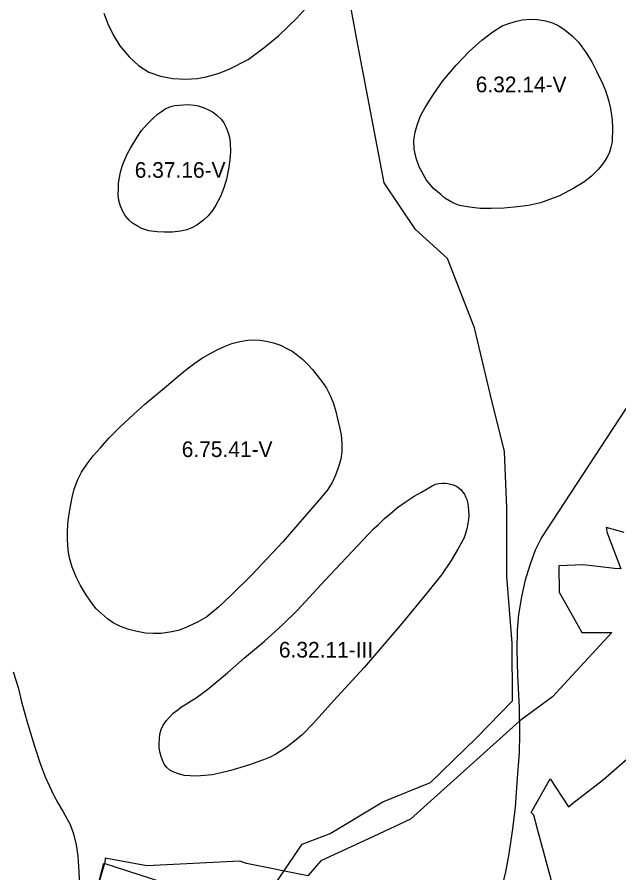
# Model space of a CAD drawing. Extents: x -555156 to -540209, y -1046851 to -1035695.
# Drawn here: x -544168 to -543783, y -1041952 to -1041405 of the extents above; entities that cross this region are included whole.
import ezdxf

# ---------------------------------------------------------------- set-up
doc = ezdxf.new("R2010")
doc.units = 0
for name, color, linetype in [('Vrstva 12', 7, 'Continuous'), ('Vrstva 27', 7, 'Continuous'), ('Vrstva 28', 7, 'Continuous'), ('Vrstva 29', 7, 'Continuous')]:
    doc.layers.add(name, color=color, linetype=linetype)

msp = doc.modelspace()

# ---------------------------------------------------------------- linework, layer by layer
at = {"layer": 'Vrstva 12'}
for points in [[(-543779.81, -1041734.58), (-543791.470004, -1041731.470666), (-543790.65, -1041734.76), (-543782.07, -1041757.89), (-543786.06, -1041757.69), (-543805.88, -1041755.36), (-543821.63, -1041755.84), (-543821.34, -1041772.73), (-543809.37, -1041794.19), (-543806.93, -1041798.56), (-543787.72, -1041798.52), (-543825.76, -1041839.64), (-543846.62, -1041854.97), (-543907.81, -1041910.1), (-543916.37, -1041917.82), (-543940.05, -1041928.83), (-543973.7, -1041944.46), (-543979.22, -1041950.95), (-543981.92, -1041954.13), (-544021.05, -1041946.14), (-544025.43, -1041944.58), (-544084.78, -1041947.74), (-544111.4, -1041942.73), (-544111.61, -1041945.51), (-544130.11, -1042008.16)], [(-543825.08, -1041962.04), (-543835.15, -1041924.24), (-543837.53, -1041915.32), (-543839.22, -1041913.48), (-543827.25, -1041892), (-543815.52, -1041909.95), (-543812.59, -1041907.65), (-543810.7, -1041906.17), (-543793.18, -1041892.41), (-543769.37, -1041871.77)]]:
    msp.add_lwpolyline(points, dxfattribs=at)
at = {"layer": 'Vrstva 28'}
for points in [[(-544112.32, -1041402.6), (-544109.78, -1041409.38), (-544106.39, -1041416.53), (-544102.03, -1041423.44), (-544096.09, -1041430.46), (-544090.16, -1041436.04), (-544083.62, -1041440.28), (-544076.11, -1041442.95), (-544068.24, -1041444.4), (-544059.88, -1041444.88), (-544052.74, -1041444.4), (-544046.8, -1041443.31), (-544039.17, -1041441.25), (-544032.15, -1041438.34), (-544020.04, -1041432.16), (-544009.99, -1041424.77), (-544000.66, -1041417.14), (-543988.91, -1041405.75), (-543979.47, -1041395.2)], [(-543835.22, -1041406.61), (-543830.03, -1041407.44), (-543825.74, -1041408.83), (-543821.65, -1041410.83), (-543817.5, -1041413.47), (-543813.07, -1041417.14), (-543808.99, -1041421.22), (-543804.08, -1041428.01), (-543800.62, -1041433.68), (-543797.64, -1041439.78), (-543793.7, -1041447.6), (-543791.86, -1041452.17), (-543789.79, -1041458.33), (-543788.54, -1041463.67), (-543787.57, -1041470.73), (-543787.36, -1041475.85), (-543787.57, -1041484.78), (-543788.37, -1041488.33), (-543789.34, -1041491.38), (-543790.58, -1041494.29), (-543793.07, -1041498.37), (-543796.26, -1041502.25), (-543800.69, -1041506.89), (-543805.67, -1041510.7), (-543812.04, -1041514.58), (-543821.24, -1041519.35), (-543833.35, -1041523.78), (-543840.89, -1041525.52), (-543847.95, -1041526.42), (-543856.81, -1041527.32), (-543864.91, -1041527.39), (-543871.97, -1041527.39), (-543878.68, -1041526.69), (-543885.11, -1041525.58), (-543889.27, -1041523.92), (-543894.53, -1041520.81), (-543897.1, -1041518.49), (-543901.71, -1041514.61), (-543906.19, -1041509.4), (-543908.37, -1041505.65), (-543910.91, -1041500.8), (-543912.85, -1041495.35), (-543914.06, -1041489.53), (-543914.18, -1041483.72), (-543913.45, -1041478.63), (-543912.12, -1041474.26), (-543909.94, -1041468.33), (-543906.91, -1041462.99), (-543901.95, -1041454.76), (-543895.65, -1041445.91)], [(-543895.65, -1041445.91), (-543887.29, -1041435.85), (-543878.94, -1041427.13), (-543870.7, -1041419.86), (-543863.8, -1041414.53), (-543857.74, -1041410.77), (-543854.25, -1041409.45), (-543849.54, -1041408.06), (-543845.05, -1041406.96), (-543840.06, -1041406.47), (-543835.22, -1041406.61)], [(-544040.72, -1041525.47), (-544042.87, -1041528.79), (-544045.56, -1041532.11), (-544048.61, -1041535.02), (-544052.9, -1041538.07), (-544056.01, -1041539.8), (-544059.27, -1041541.12), (-544063.21, -1041542.02), (-544068.47, -1041542.64), (-544073.45, -1041542.64), (-544078.3, -1041542.5), (-544083.56, -1041541.67), (-544087.92, -1041540.22), (-544090.75, -1041538.76), (-544093.87, -1041536.82), (-544096.08, -1041535.02), (-544098.64, -1041531.98), (-544100.44, -1041528.93), (-544101.9, -1041525.26), (-544102.66, -1041522.35), (-544103.14, -1041518.82), (-544103, -1041514.6), (-544102.87, -1041511.34), (-544102.31, -1041507.67), (-544101.55, -1041504.28), (-544100.51, -1041500.54), (-544098.92, -1041496.18), (-544097.05, -1041492.3), (-544095.25, -1041488.91), (-544091.03, -1041481.91), (-544088.24, -1041477.59), (-544084.5, -1041473.5), (-544080.69, -1041469.76), (-544077.93, -1041467.27), (-544075.43, -1041465.4), (-544073.08, -1041463.81), (-544069.48, -1041462.35), (-544066.85, -1041461.66), (-544064.15, -1041461.39), (-544061.39, -1041461.18), (-544058.2, -1041461.11), (-544054.54, -1041461.39)], [(-544054.54, -1041461.39), (-544051.91, -1041461.8), (-544048.17, -1041463.12), (-544045.33, -1041464.43), (-544042.84, -1041465.75), (-544040.07, -1041467.89), (-544037.37, -1041470.46), (-544035.71, -1041472.74), (-544034.12, -1041475.79), (-544032.87, -1041479.04), (-544032.04, -1041481.95), (-544031.52, -1041485.58), (-544031.45, -1041491.12), (-544031.72, -1041496.32), (-544032.62, -1041502.27), (-544033.87, -1041508.78), (-544035.6, -1041514.39), (-544037.74, -1041519.93), (-544040.72, -1041525.47)], [(-543862.75, -1041978.07), (-543858.51, -1041964.07), (-543855.54, -1041951.56), (-543853.43, -1041939.9), (-543851.31, -1041925.48), (-543849.4, -1041910.42), (-543848.13, -1041894.31), (-543846.64, -1041875.22), (-543846.58, -1041863.67), (-543846.79, -1041846.49), (-543847.85, -1041825.92), (-543848.27, -1041809.38), (-543848.06, -1041797.08), (-543847.21, -1041787.11), (-543845.31, -1041775.66), (-543842.97, -1041764.85), (-543840.01, -1041755.31), (-543836.62, -1041745.76), (-543832.97, -1041738.45), (-543802.67, -1041692.22), (-543775.11, -1041650.23), (-543757.52, -1041623.94), (-543733.6, -1041589.69)], [(-544012.59, -1041611.69), (-544008.44, -1041612.38), (-544003.8, -1041613.35), (-543999.44, -1041614.87), (-543995.29, -1041616.95), (-543991.9, -1041618.75), (-543988.64, -1041621.17), (-543985.46, -1041623.87), (-543982.21, -1041626.92), (-543978.95, -1041630.35), (-543975.93, -1041634.22), (-543973.04, -1041638.15), (-543970.01, -1041642.4), (-543967.46, -1041647.36), (-543965.53, -1041652.21), (-543964.07, -1041657.3), (-543962.98, -1041661.9), (-543961.65, -1041667.24), (-543960.68, -1041672.2), (-543960.2, -1041677.66), (-543960.32, -1041682.99), (-543960.93, -1041687.71), (-543962.5, -1041693.29), (-543964.32, -1041698.01), (-543966.5, -1041702.62), (-543969.28, -1041707.1), (-543973.16, -1041712.06), (-543997.87, -1041740.66), (-544017.61, -1041761.5), (-544030.69, -1041774.47), (-544039.05, -1041782.34), (-544046.43, -1041788.4), (-544052.49, -1041791.91), (-544058.91, -1041794.94), (-544063.87, -1041797), (-544068.84, -1041798.09), (-544075.62, -1041799.18), (-544080.71, -1041799.18), (-544085.55, -1041798.94), (-544090.88, -1041797.97), (-544096.21, -1041796.64), (-544101.66, -1041794.58), (-544106.26, -1041792.28), (-544110.02, -1041789.73), (-544113.77, -1041786.46), (-544117.28, -1041783.19), (-544120.79, -1041778.59), (-544124.06, -1041773.86), (-544127.09, -1041768.41), (-544130, -1041762.83), (-544132.42, -1041756.77), (-544134.12, -1041750.84), (-544135.02, -1041745.87), (-544135.51, -1041739.08), (-544135.51, -1041733.51), (-544135.02, -1041726.97), (-544133.93, -1041720.06), (-544132.6, -1041712.3), (-544131.27, -1041706.85), (-544128.85, -1041700.79), (-544126.55, -1041695.95), (-544122.91, -1041690.61), (-544119.16, -1041685.53), (-544114.44, -1041680.44), (-544109.11, -1041674.38), (-544101.96, -1041667.35), (-544093.12, -1041658.87), (-544085.98, -1041652.57), (-544072.17, -1041641.05), (-544065.03, -1041634.78), (-544058.94, -1041629.93), (-544054.23, -1041626.33), (-544049.87, -1041623.35), (-544043.57, -1041619.75), (-544039.51, -1041617.64), (-544034.8, -1041615.49), (-544030.44, -1041613.83), (-544025.32, -1041612.52), (-544020.34, -1041611.75)], [(-544020.34, -1041611.75), (-544016.74, -1041611.55), (-544012.59, -1041611.69)], [(-543892.45, -1041703.26), (-543890.75, -1041703.65), (-543889.01, -1041704.21), (-543887.43, -1041704.84), (-543886.05, -1041705.71), (-543884.31, -1041707.09), (-543883.12, -1041708.56), (-543881.97, -1041710.18), (-543881.18, -1041711.72), (-543880.43, -1041713.54), (-543879.96, -1041715.28), (-543879.49, -1041717.81), (-543879.28, -1041720.85), (-543879.21, -1041723.62), (-543879.42, -1041726.39), (-543879.7, -1041728.88), (-543880.39, -1041732.21), (-543881.22, -1041735.32), (-543882.33, -1041738.49), (-543886.08, -1041745.28), (-543890.32, -1041752.43), (-543896.62, -1041761.76), (-543905.32, -1041772.47), (-543921.79, -1041792.46), (-543946.02, -1041820.81), (-543965.46, -1041842.26), (-543978.26, -1041856.45), (-543985.39, -1041863.72), (-543990.44, -1041868.08), (-543996.05, -1041872.31), (-544002.48, -1041876.25), (-544006.08, -1041878.19), (-544010.37, -1041879.99), (-544013.97, -1041881.24), (-544018.54, -1041882.83), (-544024.83, -1041884.91), (-544031.06, -1041886.64), (-544037.22, -1041888.3), (-544042.97, -1041889.55), (-544047.74, -1041890.03), (-544053.35, -1041890.45), (-544057.22, -1041890.24), (-544060.89, -1041889.83), (-544064.49, -1041888.93), (-544067.6, -1041887.82), (-544070.09, -1041886.5), (-544072.03, -1041884.84), (-544073.66, -1041882.61), (-544074.9, -1041880.18), (-544075.73, -1041877.83), (-544076.56, -1041874.78), (-544076.98, -1041872.01), (-544076.98, -1041869.66), (-544076.77, -1041866.27), (-544076.43, -1041863.43), (-544075.66, -1041860.59), (-544074.42, -1041857.82), (-544072.34, -1041854.7), (-544070.34, -1041852.56), (-544068.05, -1041850.06), (-544065.08, -1041847.85), (-544062.58, -1041846.12), (-544059.4, -1041844.04), (-544056.43, -1041842.17), (-544053.19, -1041840.2), (-544045.92, -1041834.83), (-544033.33, -1041824.29), (-544022.43, -1041814.72), (-544009.59, -1041804.06), (-543998.21, -1041793.64), (-543988.7, -1041784.4), (-543970.9, -1041765.1), (-543939.96, -1041732.23), (-543936.83, -1041729.52), (-543932.96, -1041725.71), (-543928.18, -1041721.55), (-543924.65, -1041718.72), (-543919.74, -1041715.18), (-543913.99, -1041711.45), (-543909.43, -1041708.75), (-543905.76, -1041706.6), (-543902.5, -1041704.72), (-543900.4, -1041703.77), (-543898.23, -1041703.22), (-543896.17, -1041702.98)], [(-543896.17, -1041702.98), (-543894.31, -1041702.98), (-543892.45, -1041703.26)], [(-544170.2, -1041823.65), (-544167.06, -1041833.7), (-544164.83, -1041842.92), (-544161.07, -1041856.37), (-544156.59, -1041871.27), (-544152.96, -1041882.3)], [(-544152.96, -1041882.3), (-544149.81, -1041890.78), (-544147.02, -1041896.84), (-544144.36, -1041902.29), (-544141.58, -1041907.5), (-544138.2, -1041913.14), (-544133.75, -1041921.2), (-544131.63, -1041927.14), (-544129.93, -1041934.35), (-544128.87, -1041941.35), (-544128.23, -1041951.52), (-544127.81, -1041960.22), (-544128.66, -1041972.73), (-544130.14, -1041985.45), (-544130.99, -1041996.27), (-544132.47, -1042005.39), (-544133.71, -1042011.2), (-544135.17, -1042015.44), (-544136.86, -1042019.44), (-544139.89, -1042025.38), (-544143.31, -1042031.01), (-544149.13, -1042038.53)]]:
    msp.add_lwpolyline(points, dxfattribs=at)
at = {"layer": 'Vrstva 29'}
for points in [[(-544008.268005, -1041967.560974), (-543985.653015, -1041933.781006), (-543967.653992, -1041927.091003), (-543934.06897, -1041906.85199), (-543903.528992, -1041894.479004), (-543874.260986, -1041865.924011), (-543851.315979, -1041842.117004), (-543851.403015, -1041805.398987), (-543854.755981, -1041762.757996), (-543854.929993, -1041718.893005), (-543856.352905, -1041682.809998), (-543865.187012, -1041646.783997), (-543875.396912, -1041603.742004), (-543892.643982, -1041559.515991), (-543913.098022, -1041540.987), (-543933.231018, -1041511.016907), (-543950.567993, -1041419.36499), (-543963.367004, -1041349.817017)], [(-544126.985901, -1042002.338989), (-544112.174988, -1041945.887024), (-544052.971008, -1041965.065979)]]:
    msp.add_lwpolyline(points, dxfattribs=at)

# ---------------------------------------------------------------- texts
at = {"layer": 'Vrstva 27'}
for s, p in [('6.32.14-V', (-543874.700884, -1041453.2)), ('6.37.16-V', (-544092.517974, -1041507.86)), ('6.75.41-V', (-544062.511006, -1041686.36)), ('6.32.11-III', (-544000.436548, -1041814.53))]:
    msp.add_text(s, height=10, dxfattribs=at).set_placement(p)

doc.saveas('drawing.dxf')
